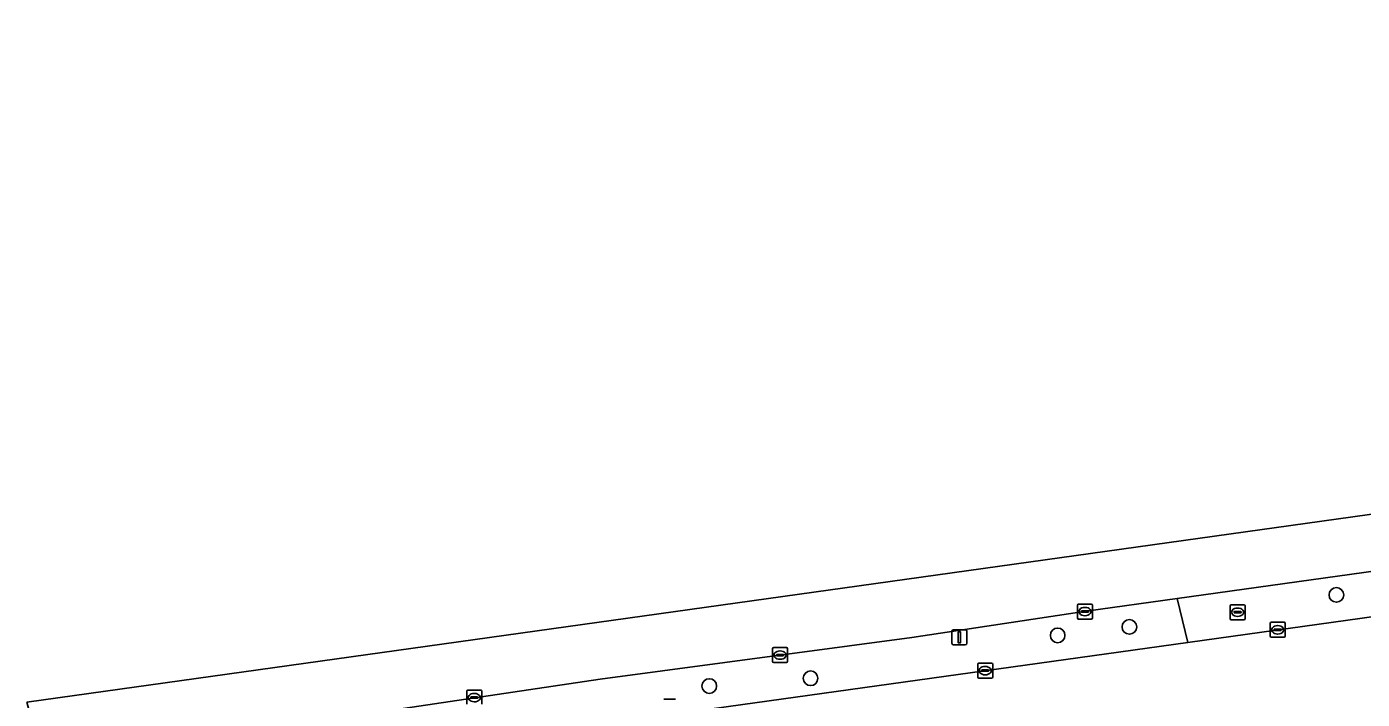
# Model space of a CAD drawing. Extents: x 158031 to 159244, y 380104 to 381214.
# Drawn here: x 158659.3 to 158748.4, y 381159.4 to 381204.3 of the extents above; entities that cross this region are included whole.
import ezdxf

# ---------------------------------------------------------------- set-up
doc = ezdxf.new("R2010")
doc.units = 0
for name, color, linetype in [('IMGEO_Berm_groen', 7, 'Continuous'), ('IMGEO_Boom', 7, 'Continuous'), ('IMGEO_Kolk', 7, 'Continuous'), ('IMGEO_Lichtmast', 7, 'Continuous'), ('IMGEO_Rijbaan_lokaal_open', 7, 'Continuous'), ('IMGEO_Rijbaan_regionaal_gesloten', 7, 'Continuous'), ('IMGEO_Rioolput', 7, 'Continuous')]:
    doc.layers.add(name, color=color, linetype=linetype)

msp = doc.modelspace()

# ---------------------------------------------------------------- linework, layer by layer
at = {"layer": 'IMGEO_Berm_groen'}
msp.add_lwpolyline([(158818.671, 381169.086), (158819.792, 381168.11), (158821.891, 381170.842), (158820.309, 381177.905), (158804.835, 381175.745), (158736.012, 381166.137), (158736.723, 381163.215), (158804.618, 381172.689)], dxfattribs=at)
msp.add_lwpolyline([(158736.723, 381163.215), (158736.012, 381166.137), (158729.945, 381165.29), (158718.312, 381163.551), (158697.513, 381160.756), (158663.744, 381155.74), (158660.298, 381155.354), (158660.9, 381152.634)], close=True, dxfattribs=at)
at = {"layer": 'IMGEO_Boom'}
for centre in [(158746.643, 381166.388), (158732.831, 381164.25), (158728.044, 381163.683), (158711.554, 381160.819), (158704.797, 381160.3)]:
    msp.add_circle(centre, 0.489, dxfattribs=at)
at = {"layer": 'IMGEO_Kolk'}
for p, q in [((158729.361, 381164.85), (158729.361, 381165.702)), ((158729.436, 381165.776), (158730.288, 381165.776)), ((158729.849, 381165.556), (158729.874, 381165.556)), ((158730.362, 381165.702), (158730.362, 381164.85)), ((158730.288, 381164.776), (158729.436, 381164.776)), ((158729.62, 381165.27), (158729.62, 381165.282)), ((158730.058, 381165.233), (158729.66, 381165.233)), ((158729.663, 381165.319), (158730.061, 381165.319)), ((158729.872, 381164.996), (158729.847, 381164.996)), ((158730.104, 381165.282), (158730.104, 381165.27)), ((158742.228, 381163.629), (158742.228, 381164.481)), ((158742.303, 381164.555), (158743.155, 381164.555)), ((158743.229, 381164.481), (158743.229, 381163.629)), ((158743.155, 381163.555), (158742.303, 381163.555)), ((158742.487, 381164.049), (158742.487, 381164.061)), ((158742.925, 381164.012), (158742.527, 381164.012)), ((158742.53, 381164.098), (158742.928, 381164.098)), ((158742.739, 381163.775), (158742.714, 381163.775)), ((158742.716, 381164.335), (158742.741, 381164.335)), ((158742.971, 381164.061), (158742.971, 381164.049)), ((158709.023, 381161.943), (158709.023, 381162.795)), ((158709.098, 381162.869), (158709.95, 381162.869)), ((158710.024, 381162.795), (158710.024, 381161.943)), ((158709.95, 381161.869), (158709.098, 381161.869)), ((158709.282, 381162.363), (158709.282, 381162.375)), ((158709.72, 381162.326), (158709.322, 381162.326)), ((158709.325, 381162.412), (158709.723, 381162.412)), ((158709.534, 381162.089), (158709.509, 381162.089)), ((158709.511, 381162.649), (158709.536, 381162.649)), ((158709.766, 381162.375), (158709.766, 381162.363)), ((158722.784, 381161.831), (158723.636, 381161.831)), ((158722.709, 381160.905), (158722.709, 381161.757)), ((158722.968, 381161.325), (158722.968, 381161.337)), ((158723.406, 381161.288), (158723.008, 381161.288)), ((158723.011, 381161.374), (158723.409, 381161.374)), ((158723.22, 381161.051), (158723.195, 381161.051)), ((158723.197, 381161.611), (158723.222, 381161.611)), ((158723.452, 381161.337), (158723.452, 381161.325)), ((158723.71, 381161.757), (158723.71, 381160.905)), ((158688.695, 381160.029), (158689.547, 381160.029)), ((158723.636, 381160.831), (158722.784, 381160.831)), ((158688.62, 381159.103), (158688.62, 381159.955)), ((158688.879, 381159.523), (158688.879, 381159.535)), ((158689.317, 381159.486), (158688.919, 381159.486)), ((158688.922, 381159.572), (158689.32, 381159.572)), ((158689.108, 381159.809), (158689.133, 381159.809)), ((158689.363, 381159.535), (158689.363, 381159.523)), ((158689.621, 381159.955), (158689.621, 381159.103))]:
    msp.add_line(p, q, dxfattribs=at)
for points in [[(158729.361, 381164.85), (158729.361, 381165.702)], [(158729.436, 381165.776), (158730.288, 381165.776)], [(158730.362, 381165.702), (158730.362, 381164.85)], [(158730.288, 381164.776), (158729.436, 381164.776)], [(158742.228, 381163.629), (158742.228, 381164.481)], [(158742.303, 381164.555), (158743.155, 381164.555)], [(158743.229, 381164.481), (158743.229, 381163.629)], [(158743.155, 381163.555), (158742.303, 381163.555)], [(158709.023, 381161.943), (158709.023, 381162.795)], [(158709.098, 381162.869), (158709.95, 381162.869)], [(158710.024, 381162.795), (158710.024, 381161.943)], [(158709.95, 381161.869), (158709.098, 381161.869)], [(158722.784, 381161.831), (158723.636, 381161.831)], [(158722.709, 381160.905), (158722.709, 381161.757)], [(158723.71, 381161.757), (158723.71, 381160.905)], [(158688.695, 381160.029), (158689.547, 381160.029)], [(158723.636, 381160.831), (158722.784, 381160.831)], [(158688.62, 381159.103), (158688.62, 381159.955)], [(158689.621, 381159.955), (158689.621, 381159.103)]]:
    msp.add_lwpolyline(points, dxfattribs=at)
for centre, radius, start, end in [((158729.438, 381165.7), 0.0765, 91.55205, 178.44795), ((158729.438, 381165.7), 0.0765, 91.55205, 178.44795), ((158730.286, 381165.7), 0.0765, 1.55205, 88.44795), ((158730.286, 381165.7), 0.0765, 1.55205, 88.44795), ((158729.438, 381164.852), 0.0765, 181.55205, 268.44795), ((158729.438, 381164.852), 0.0765, 181.55205, 268.44795), ((158729.66, 381165.279), 0.0403, 85.87752, 175.75265), ((158729.657, 381165.269), 0.0366, 178.93798, 274.71019), ((158730.061, 381165.276), 0.043, 264.86636, 352.45326), ((158730.065, 381165.281), 0.0386, 1.73085, 96.63898), ((158730.286, 381164.852), 0.0765, 271.55205, 358.44795), ((158730.286, 381164.852), 0.0765, 271.55205, 358.44795), ((158742.305, 381164.479), 0.0765, 91.55205, 178.44795), ((158742.305, 381164.479), 0.0765, 91.55205, 178.44795), ((158743.153, 381164.479), 0.0765, 1.55205, 88.44795), ((158743.153, 381164.479), 0.0765, 1.55205, 88.44795), ((158742.305, 381163.631), 0.0765, 181.55205, 268.44795), ((158742.305, 381163.631), 0.0765, 181.55205, 268.44795), ((158742.527, 381164.058), 0.0403, 85.87752, 175.75265), ((158742.524, 381164.048), 0.0366, 178.93798, 274.71019), ((158742.928, 381164.055), 0.043, 264.86636, 352.45326), ((158742.932, 381164.06), 0.0386, 1.73085, 96.63898), ((158743.153, 381163.631), 0.0765, 271.55205, 358.44795), ((158743.153, 381163.631), 0.0765, 271.55205, 358.44795), ((158709.1, 381162.793), 0.0765, 91.55205, 178.44795), ((158709.1, 381162.793), 0.0765, 91.55205, 178.44795), ((158709.948, 381162.793), 0.0765, 1.55205, 88.44795), ((158709.948, 381162.793), 0.0765, 1.55205, 88.44795), ((158709.1, 381161.945), 0.0765, 181.55205, 268.44795), ((158709.1, 381161.945), 0.0765, 181.55205, 268.44795), ((158709.322, 381162.372), 0.0403, 85.87752, 175.75265), ((158709.319, 381162.362), 0.0366, 178.93798, 274.71019), ((158709.723, 381162.369), 0.043, 264.86636, 352.45326), ((158709.727, 381162.374), 0.0386, 1.73085, 96.63898), ((158709.948, 381161.945), 0.0765, 271.55205, 358.44795), ((158709.948, 381161.945), 0.0765, 271.55205, 358.44795), ((158722.786, 381161.755), 0.0765, 91.55205, 178.44795), ((158722.786, 381161.755), 0.0765, 91.55205, 178.44795), ((158723.634, 381161.755), 0.0765, 1.55205, 88.44795), ((158723.634, 381161.755), 0.0765, 1.55205, 88.44795), ((158722.786, 381160.907), 0.0765, 181.55205, 268.44795), ((158722.786, 381160.907), 0.0765, 181.55205, 268.44795), ((158723.008, 381161.334), 0.0403, 85.87752, 175.75265), ((158723.005, 381161.324), 0.0366, 178.93798, 274.71019), ((158723.409, 381161.331), 0.043, 264.86636, 352.45326), ((158723.413, 381161.336), 0.0386, 1.73085, 96.63898), ((158723.634, 381160.907), 0.0765, 271.55205, 358.44795), ((158723.634, 381160.907), 0.0765, 271.55205, 358.44795), ((158688.697, 381159.953), 0.0765, 91.55205, 178.44795), ((158688.697, 381159.953), 0.0765, 91.55205, 178.44795), ((158689.545, 381159.953), 0.0765, 1.55205, 88.44795), ((158689.545, 381159.953), 0.0765, 1.55205, 88.44795), ((158688.919, 381159.532), 0.0403, 85.87752, 175.75265), ((158688.916, 381159.522), 0.0366, 178.93798, 274.71019), ((158689.32, 381159.529), 0.043, 264.86636, 352.45326), ((158689.324, 381159.534), 0.0386, 1.73085, 96.63898)]:
    msp.add_arc(centre, radius, start, end, dxfattribs=at)
for centre, major_axis, ratio, start_param, end_param in [((158729.848, 381165.276), (-0.387, 0.002), 0.722429, 4.712389, 7.853982), ((158729.873, 381165.276), (-0.39, 0.002), 0.717154, 1.570796, 4.712389), ((158742.715, 381164.055), (-0.387, 0.002), 0.722429, 4.712389, 7.853982), ((158742.74, 381164.055), (-0.39, 0.002), 0.717154, 1.570796, 4.712389), ((158709.51, 381162.369), (-0.387, 0.002), 0.722429, 4.712389, 7.853982), ((158709.535, 381162.369), (-0.39, 0.002), 0.717154, 1.570796, 4.712389), ((158723.196, 381161.331), (-0.387, 0.002), 0.722429, 4.712389, 7.853982), ((158723.221, 381161.331), (-0.39, 0.002), 0.717154, 1.570796, 4.712389), ((158689.107, 381159.529), (-0.387, 0.002), 0.722429, 4.712389, 7.853982), ((158689.132, 381159.529), (-0.39, 0.002), 0.717154, 1.570796, 4.712389)]:
    msp.add_ellipse(centre, major_axis=major_axis, ratio=ratio, start_param=start_param, end_param=end_param, dxfattribs=at)
at = {"layer": 'IMGEO_Lichtmast'}
for p, q in [((158720.99, 381163.156), (158720.99, 381163.956)), ((158720.99, 381163.956), (158720.99, 381163.156)), ((158721.09, 381164.056), (158721.88, 381164.056)), ((158721.88, 381164.056), (158721.09, 381164.056)), ((158721.98, 381163.956), (158721.98, 381163.156)), ((158721.98, 381163.156), (158721.98, 381163.956)), ((158721.88, 381163.056), (158721.09, 381163.056)), ((158721.09, 381163.056), (158721.88, 381163.056)), ((158701.761, 381159.418), (158702.551, 381159.418)), ((158702.551, 381159.418), (158701.761, 381159.418))]:
    msp.add_line(p, q, dxfattribs=at)
msp.add_lwpolyline([(158721.41, 381163.931), (158721.56, 381163.931), (158721.56, 381163.181), (158721.41, 381163.181), (158721.41, 381163.931)], dxfattribs=at)
for centre, start, end in [((158721.09, 381163.956), 90, 180), ((158721.09, 381163.956), 90, 180), ((158721.88, 381163.956), 0, 90), ((158721.88, 381163.956), 360, 90), ((158721.09, 381163.156), 180, 270), ((158721.09, 381163.156), 180, 270), ((158721.88, 381163.156), 270, 0), ((158721.88, 381163.156), 270, 0)]:
    msp.add_arc(centre, 0.1, start, end, dxfattribs=at)
at = {"layer": 'IMGEO_Rijbaan_lokaal_open'}
msp.add_lwpolyline([(158804.618, 381172.689), (158736.723, 381163.215), (158660.9, 381152.634), (158662.421, 381145.756), (158665.961, 381146.244), (158672.278, 381147.123), (158682.088, 381148.565), (158684.275, 381148.833), (158686.652, 381149.132), (158699.52, 381150.945), (158704.376, 381151.612), (158724.803, 381154.439), (158738.395, 381156.347), (158738.547, 381156.368), (158746.032, 381157.46), (158751.662, 381158.225)], dxfattribs=at)
at = {"layer": 'IMGEO_Rijbaan_regionaal_gesloten'}
msp.add_lwpolyline([(158659.254, 381159.237), (158660.298, 381155.354), (158663.744, 381155.74), (158697.513, 381160.756), (158718.312, 381163.551), (158729.945, 381165.29), (158736.012, 381166.137), (158804.835, 381175.745), (158820.309, 381177.905), (158821.597, 381178.085), (158862.668, 381183.819), (158886.36, 381187.126), (158934.775, 381193.885), (158982.651, 381200.569), (158981.89, 381204.052), (158981.833, 381204.313), (158876.877, 381189.647), (158811.548, 381180.518)], close=True, dxfattribs=at)
at = {"layer": 'IMGEO_Rioolput'}
for p, q in [((158739.548, 381164.804), (158739.548, 381165.656)), ((158739.623, 381165.73), (158740.475, 381165.73)), ((158740.036, 381165.51), (158740.061, 381165.51)), ((158740.549, 381165.656), (158740.549, 381164.804)), ((158740.475, 381164.73), (158739.623, 381164.73)), ((158739.807, 381165.224), (158739.807, 381165.236)), ((158740.245, 381165.187), (158739.847, 381165.187)), ((158739.85, 381165.273), (158740.248, 381165.273)), ((158740.059, 381164.95), (158740.034, 381164.95)), ((158740.291, 381165.236), (158740.291, 381165.224))]:
    msp.add_line(p, q, dxfattribs=at)
for points in [[(158739.548, 381164.804), (158739.548, 381165.656)], [(158739.623, 381165.73), (158740.475, 381165.73)], [(158740.549, 381165.656), (158740.549, 381164.804)], [(158740.475, 381164.73), (158739.623, 381164.73)]]:
    msp.add_lwpolyline(points, dxfattribs=at)
for centre, radius, start, end in [((158739.625, 381165.654), 0.0765, 91.55205, 178.44795), ((158739.625, 381165.654), 0.0765, 91.55205, 178.44795), ((158740.473, 381165.654), 0.0765, 1.55205, 88.44795), ((158740.473, 381165.654), 0.0765, 1.55205, 88.44795), ((158739.625, 381164.806), 0.0765, 181.55205, 268.44795), ((158739.625, 381164.806), 0.0765, 181.55205, 268.44795), ((158739.847, 381165.233), 0.0403, 85.87752, 175.75265), ((158739.844, 381165.223), 0.0366, 178.93798, 274.71019), ((158740.248, 381165.23), 0.043, 264.86636, 352.45326), ((158740.252, 381165.235), 0.0386, 1.73085, 96.63898), ((158740.473, 381164.806), 0.0765, 271.55205, 358.44795), ((158740.473, 381164.806), 0.0765, 271.55205, 358.44795)]:
    msp.add_arc(centre, radius, start, end, dxfattribs=at)
for centre, major_axis, ratio, start_param, end_param in [((158740.035, 381165.23), (-0.387, 0.002), 0.722429, 4.712389, 7.853982), ((158740.06, 381165.23), (-0.39, 0.002), 0.717154, 1.570796, 4.712389)]:
    msp.add_ellipse(centre, major_axis=major_axis, ratio=ratio, start_param=start_param, end_param=end_param, dxfattribs=at)

doc.saveas('drawing.dxf')
